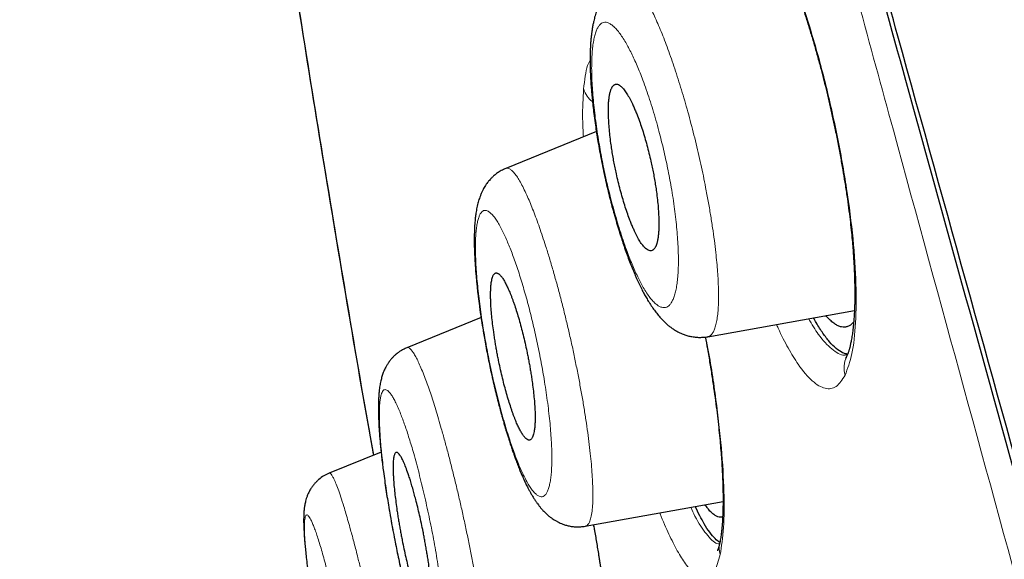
# Model space of a CAD drawing. Header units: millimetres. Extents: x 8 to 473, y 11 to 654.
# Tile 486 of 656: x 28.52 to 38.94, y 610.43 to 616.15. Entities that reach past the tile are written whole.
import ezdxf

# ---------------------------------------------------------------- set-up
doc = ezdxf.new("R2010")
doc.units = ezdxf.units.MM

msp = doc.modelspace()

# ---------------------------------------------------------------- linework, layer by layer
at = {"color": 7, "linetype": 'Continuous', "lineweight": 30}
for p, q in [((34.623, 614.964), (33.664, 614.574)), ((33.402, 612.994), (32.617, 612.674)), ((35.803, 612.791), (37.356, 613.069)), ((32.344, 611.569), (31.795, 611.345)), ((31.795, 611.344), (31.795, 611.344)), ((34.506, 610.783), (35.964, 611.044))]:
    msp.add_line(p, q, dxfattribs=at)
at = {"color": 8, "linetype": 'Continuous', "lineweight": 0}
for centre, radius, start, end in [((34.74, 615.491), 0.263, 197.1139, 233.0098), ((37.518, 612.461), 0.272, 154.3518, 196.6649), ((36.178, 610.554), 0.254, 168.1177, 196.5103)]:
    msp.add_arc(centre, radius, start, end, dxfattribs=at)
at = {"color": 7, "linetype": 'Continuous', "lineweight": 30}
for points, knots in [([(58.202, 549.534), (57.862, 550.765), (57.187, 553.215), (56.139, 556.983), (55.088, 560.759), (54.032, 564.542), (52.868, 568.714), (51.593, 573.274), (50.21, 578.215), (48.669, 583.733), (46.969, 589.828), (45.117, 596.52), (43.263, 603.229), (41.411, 609.963), (39.868, 615.576), (38.639, 620.061), (37.715, 623.426), (36.794, 626.774), (35.881, 630.076), (35.038, 633.107), (34.275, 635.821), (33.602, 638.184), (32.993, 640.272), (32.461, 642.066), (31.999, 643.602), (31.535, 645.132), (31.094, 646.569), (30.691, 647.844), (30.372, 648.832), (30.132, 649.566), (29.971, 650.039), (29.877, 650.276), (29.854, 650.284), (29.843, 650.289)], [0, 0, 0, 0, 0.029391, 0.058493, 0.087392, 0.116132, 0.144774, 0.182186, 0.219469, 0.256616, 0.307044, 0.357403, 0.40799, 0.458823, 0.509908, 0.535608, 0.561495, 0.587604, 0.613988, 0.640698, 0.66321, 0.685981, 0.708765, 0.731267, 0.753498, 0.775519, 0.808251, 0.840746, 0.873094, 0.905384, 0.937655, 0.969811, 1, 1, 1, 1]), ([(56.468, 549.593), (56.192, 550.582), (55.641, 552.56), (54.786, 555.601), (53.922, 558.667), (53.05, 561.756), (52.173, 564.856), (51.127, 568.556), (49.911, 572.857), (48.524, 577.755), (47.079, 582.872), (45.573, 588.207), (44.013, 593.764), (42.455, 599.323), (40.901, 604.885), (39.353, 610.443), (38.069, 615.059), (37.052, 618.733), (36.292, 621.473), (35.541, 624.188), (34.799, 626.865), (34.074, 629.482), (33.431, 631.798), (32.87, 633.805), (32.389, 635.517), (31.939, 637.105), (31.477, 638.708), (31.022, 640.264), (30.588, 641.738), (30.184, 643.096), (29.816, 644.324), (29.486, 645.407), (29.208, 646.299), (28.981, 647.021), (28.788, 647.633), (28.642, 648.078), (28.554, 648.31), (28.52, 648.358), (28.517, 648.333), (28.516, 648.33)], [0, 0, 0, 0, 0.024071, 0.048104, 0.072112, 0.096094, 0.120057, 0.14401, 0.181625, 0.219217, 0.256778, 0.299411, 0.342024, 0.384667, 0.42736, 0.470092, 0.512863, 0.534269, 0.555696, 0.577149, 0.598626, 0.62013, 0.641658, 0.657824, 0.674003, 0.690188, 0.706369, 0.72792, 0.749445, 0.770942, 0.7967, 0.822431, 0.848155, 0.873874, 0.899589, 0.931721, 0.963814, 0.995862, 1, 1, 1, 1]), ([(28.667, 647.534), (28.714, 647.395), (28.804, 647.134), (29.049, 646.364), (29.354, 645.397), (29.743, 644.145), (30.172, 642.733), (30.618, 641.247), (31.057, 639.773), (31.558, 638.072), (32.126, 636.116), (32.751, 633.93), (33.468, 631.397), (34.273, 628.532), (35.156, 625.371), (36.059, 622.129), (36.975, 618.835), (38.039, 614.993), (38.803, 612.236), (39.258, 610.596)], [0, 0, 0, 0, 0.07766, 0.146489, 0.215627, 0.285551, 0.355807, 0.402577, 0.449379, 0.496353, 0.54327, 0.590013, 0.63696, 0.693182, 0.749159, 0.805304, 0.861535, 0.917591, 1, 1, 1, 1]), ([(36.162, 617.599), (36.162, 617.599), (36.162, 617.599), (36.163, 617.599), (36.165, 617.598), (36.167, 617.596), (36.169, 617.595), (36.171, 617.593), (36.174, 617.591), (36.177, 617.588), (36.181, 617.584), (36.187, 617.579), (36.194, 617.572), (36.202, 617.564), (36.21, 617.555), (36.218, 617.546), (36.224, 617.539), (36.231, 617.531), (36.238, 617.522), (36.247, 617.511), (36.257, 617.498), (36.267, 617.484), (36.277, 617.469), (36.287, 617.456), (36.296, 617.442), (36.306, 617.427), (36.317, 617.41), (36.329, 617.39), (36.341, 617.371), (36.351, 617.354), (36.36, 617.338), (36.369, 617.323), (36.38, 617.303), (36.394, 617.278), (36.412, 617.245), (36.429, 617.212), (36.447, 617.177), (36.465, 617.142), (36.483, 617.103), (36.504, 617.06), (36.525, 617.013), (36.545, 616.969), (36.561, 616.931), (36.575, 616.9), (36.586, 616.874), (36.596, 616.851), (36.604, 616.831), (36.616, 616.801), (36.633, 616.759), (36.657, 616.699), (36.682, 616.634), (36.711, 616.557), (36.742, 616.47), (36.777, 616.371), (36.813, 616.264), (36.85, 616.15), (36.888, 616.028), (36.926, 615.9), (36.964, 615.764), (37, 615.632), (37.033, 615.505), (37.063, 615.382), (37.093, 615.257), (37.121, 615.129), (37.151, 614.992), (37.18, 614.849), (37.207, 614.702), (37.232, 614.562), (37.255, 614.424), (37.276, 614.288), (37.294, 614.156), (37.309, 614.034), (37.322, 613.921), (37.332, 613.82), (37.339, 613.73), (37.345, 613.658), (37.348, 613.602), (37.351, 613.559), (37.353, 613.515), (37.355, 613.468), (37.357, 613.415), (37.358, 613.365), (37.359, 613.317), (37.36, 613.273), (37.36, 613.225), (37.359, 613.175), (37.358, 613.122), (37.356, 613.066), (37.353, 613.02), (37.351, 612.984), (37.349, 612.961), (37.347, 612.941), (37.346, 612.923), (37.344, 612.905), (37.342, 612.887), (37.34, 612.869), (37.336, 612.837), (37.33, 612.792), (37.322, 612.748), (37.316, 612.718), (37.312, 612.7), (37.309, 612.686), (37.306, 612.674), (37.302, 612.662), (37.299, 612.65), (37.295, 612.636), (37.29, 612.622), (37.285, 612.607), (37.279, 612.593), (37.275, 612.584), (37.273, 612.58)], [0, 0, 0, 0, 0.002654, 0.007617, 0.012952, 0.017687, 0.022191, 0.025565, 0.028699, 0.03195, 0.036803, 0.042187, 0.048271, 0.05506, 0.061884, 0.067325, 0.072029, 0.07614, 0.080749, 0.086081, 0.092139, 0.098399, 0.104501, 0.109764, 0.114392, 0.119561, 0.12546, 0.132321, 0.138442, 0.143556, 0.147761, 0.152002, 0.15651, 0.164131, 0.172428, 0.181806, 0.189258, 0.19735, 0.206084, 0.21546, 0.225479, 0.235394, 0.242248, 0.248263, 0.253438, 0.257773, 0.261282, 0.264608, 0.274224, 0.284817, 0.296276, 0.308598, 0.323647, 0.339718, 0.356483, 0.373916, 0.392025, 0.410793, 0.430197, 0.450246, 0.466754, 0.483683, 0.501033, 0.518783, 0.53629, 0.557426, 0.577727, 0.597192, 0.615818, 0.636074, 0.655233, 0.673294, 0.690261, 0.705986, 0.720259, 0.733087, 0.740719, 0.747901, 0.754986, 0.763105, 0.772348, 0.782713, 0.790325, 0.798618, 0.807758, 0.817743, 0.828571, 0.840241, 0.852709, 0.859104, 0.864532, 0.86901, 0.873262, 0.877672, 0.882238, 0.886961, 0.891837, 0.907868, 0.924899, 0.931923, 0.938065, 0.943326, 0.947726, 0.952359, 0.957891, 0.963926, 0.971013, 0.979394, 0.989059, 1, 1, 1, 1]), ([(31.28, 617.521), (31.312, 617.306), (31.423, 616.567), (31.624, 615.304), (31.882, 613.733), (32.094, 612.477), (32.225, 611.744), (32.262, 611.535)], [0, 0, 0, 0, 0.107558, 0.369642, 0.632112, 0.894973, 1, 1, 1, 1]), ([(31.281, 617.521), (31.335, 617.167), (31.467, 616.292), (31.691, 614.897), (31.95, 613.336), (32.141, 612.215), (32.248, 611.615), (32.262, 611.536)], [0, 0, 0, 0, 0.17707, 0.437626, 0.698591, 0.959904, 1, 1, 1, 1]), ([(34.923, 616.571), (34.907, 616.564), (34.878, 616.551), (34.839, 616.528), (34.807, 616.504), (34.78, 616.481), (34.756, 616.458), (34.734, 616.433), (34.714, 616.408), (34.697, 616.384), (34.682, 616.361), (34.668, 616.335), (34.654, 616.308), (34.641, 616.279), (34.629, 616.249), (34.618, 616.219), (34.609, 616.191), (34.601, 616.162), (34.594, 616.132), (34.587, 616.097), (34.58, 616.058), (34.574, 616.021), (34.57, 615.985), (34.566, 615.947), (34.562, 615.907), (34.56, 615.862), (34.558, 615.815), (34.557, 615.765), (34.556, 615.722), (34.557, 615.687), (34.557, 615.664), (34.557, 615.646), (34.558, 615.632), (34.558, 615.615), (34.559, 615.591), (34.561, 615.559), (34.562, 615.52), (34.565, 615.475), (34.569, 615.422), (34.574, 615.362), (34.581, 615.293), (34.589, 615.215), (34.6, 615.128), (34.612, 615.038), (34.625, 614.947), (34.64, 614.856), (34.657, 614.76), (34.676, 614.657), (34.697, 614.553), (34.72, 614.45), (34.742, 614.352), (34.765, 614.26), (34.788, 614.173), (34.812, 614.086), (34.837, 613.999), (34.862, 613.914), (34.887, 613.838), (34.911, 613.765), (34.935, 613.694), (34.961, 613.623), (34.988, 613.553), (35.015, 613.487), (35.042, 613.424), (35.069, 613.364), (35.096, 613.309), (35.121, 613.258), (35.147, 613.212), (35.174, 613.165), (35.204, 613.118), (35.236, 613.071), (35.27, 613.028), (35.306, 612.985), (35.337, 612.953), (35.362, 612.93), (35.377, 612.917), (35.391, 612.906), (35.404, 612.895), (35.419, 612.884), (35.44, 612.869), (35.467, 612.853), (35.5, 612.835), (35.533, 612.82), (35.571, 612.806), (35.613, 612.795), (35.657, 612.787), (35.705, 612.783), (35.754, 612.784), (35.787, 612.788), (35.804, 612.791)], [0, 0, 0, 0, 0.011275, 0.021518, 0.030655, 0.038635, 0.045645, 0.054176, 0.062389, 0.069755, 0.076534, 0.084582, 0.093041, 0.102029, 0.111408, 0.120678, 0.129736, 0.137598, 0.146151, 0.157353, 0.169449, 0.179688, 0.189609, 0.200026, 0.210953, 0.222826, 0.234983, 0.247329, 0.259747, 0.266525, 0.27196, 0.276054, 0.278929, 0.281725, 0.287823, 0.294726, 0.303545, 0.313399, 0.324475, 0.337081, 0.351222, 0.366898, 0.384106, 0.402841, 0.418924, 0.435974, 0.453986, 0.472957, 0.492645, 0.511681, 0.529862, 0.547194, 0.56368, 0.579322, 0.597687, 0.614733, 0.630459, 0.644863, 0.660668, 0.676574, 0.692588, 0.708703, 0.72445, 0.739583, 0.755359, 0.769952, 0.782832, 0.796782, 0.813104, 0.829855, 0.845142, 0.860767, 0.87788, 0.883928, 0.889447, 0.89439, 0.898732, 0.903238, 0.909047, 0.919309, 0.928093, 0.936957, 0.946566, 0.956788, 0.967253, 0.977549, 0.988397, 1, 1, 1, 1]), ([(35.213, 613.703), (35.214, 613.704), (35.217, 613.705), (35.222, 613.708), (35.229, 613.713), (35.237, 613.722), (35.244, 613.732), (35.249, 613.742), (35.253, 613.75), (35.257, 613.76), (35.261, 613.77), (35.264, 613.782), (35.269, 613.802), (35.275, 613.831), (35.28, 613.87), (35.283, 613.904), (35.284, 613.928), (35.285, 613.944), (35.285, 613.96), (35.285, 613.976), (35.285, 613.991), (35.285, 614.025), (35.283, 614.08), (35.278, 614.159), (35.27, 614.24), (35.26, 614.318), (35.25, 614.39), (35.239, 614.456), (35.227, 614.522), (35.214, 614.586), (35.199, 614.657), (35.18, 614.735), (35.158, 614.82), (35.135, 614.902), (35.111, 614.982), (35.085, 615.058), (35.062, 615.122), (35.041, 615.175), (35.023, 615.217), (35.006, 615.255), (34.99, 615.287), (34.976, 615.315), (34.961, 615.341), (34.947, 615.365), (34.932, 615.387), (34.918, 615.407), (34.9, 615.428), (34.879, 615.448), (34.856, 615.463), (34.841, 615.466), (34.833, 615.466), (34.83, 615.466), (34.828, 615.465), (34.825, 615.465), (34.822, 615.464), (34.819, 615.463), (34.814, 615.46), (34.807, 615.455), (34.8, 615.448), (34.794, 615.441), (34.789, 615.434), (34.785, 615.425), (34.78, 615.415), (34.775, 615.402), (34.771, 615.388), (34.765, 615.366), (34.76, 615.336), (34.755, 615.296), (34.752, 615.263), (34.751, 615.238), (34.751, 615.223), (34.75, 615.207), (34.75, 615.191), (34.75, 615.176), (34.751, 615.142), (34.753, 615.087), (34.758, 615.007), (34.766, 614.926), (34.776, 614.848), (34.786, 614.776), (34.797, 614.71), (34.809, 614.644), (34.821, 614.581), (34.836, 614.509), (34.854, 614.431), (34.876, 614.346), (34.899, 614.263), (34.923, 614.183), (34.948, 614.107), (34.971, 614.043), (34.992, 613.99), (35.009, 613.948), (35.026, 613.911), (35.041, 613.879), (35.056, 613.851), (35.07, 613.825), (35.085, 613.801), (35.099, 613.778), (35.114, 613.759), (35.131, 613.739), (35.15, 613.72), (35.171, 613.706), (35.193, 613.698), (35.206, 613.701), (35.213, 613.703)], [0, 0, 0, 0, 0.003108, 0.007566, 0.014164, 0.022455, 0.032441, 0.036828, 0.041477, 0.046387, 0.051559, 0.056992, 0.062687, 0.076387, 0.089156, 0.100992, 0.105387, 0.109639, 0.113747, 0.117711, 0.121531, 0.125207, 0.142391, 0.159121, 0.175401, 0.191235, 0.203585, 0.215654, 0.227445, 0.238959, 0.250199, 0.265554, 0.280971, 0.296456, 0.312017, 0.327659, 0.343392, 0.353935, 0.364523, 0.375158, 0.383623, 0.392242, 0.401014, 0.40994, 0.41902, 0.428257, 0.437649, 0.453508, 0.470634, 0.486757, 0.488942, 0.491144, 0.493363, 0.495599, 0.497852, 0.500122, 0.504771, 0.511726, 0.520987, 0.525662, 0.530762, 0.536284, 0.542231, 0.548601, 0.555395, 0.562612, 0.576341, 0.589121, 0.600953, 0.605343, 0.609586, 0.613683, 0.617633, 0.621437, 0.625095, 0.642403, 0.659224, 0.675558, 0.69141, 0.703748, 0.715781, 0.727512, 0.738942, 0.750074, 0.765586, 0.781116, 0.796671, 0.812259, 0.827886, 0.843559, 0.854039, 0.864545, 0.875079, 0.883536, 0.892148, 0.900915, 0.909838, 0.918919, 0.928157, 0.937554, 0.951657, 0.966765, 0.982879, 1, 1, 1, 1]), ([(33.664, 614.574), (33.648, 614.566), (33.617, 614.553), (33.576, 614.527), (33.543, 614.501), (33.518, 614.478), (33.498, 614.457), (33.483, 614.439), (33.469, 614.422), (33.456, 614.404), (33.442, 614.383), (33.427, 614.357), (33.413, 614.329), (33.4, 614.299), (33.389, 614.27), (33.38, 614.243), (33.372, 614.217), (33.365, 614.189), (33.358, 614.16), (33.352, 614.129), (33.348, 614.1), (33.344, 614.074), (33.341, 614.048), (33.338, 614.019), (33.335, 613.987), (33.333, 613.955), (33.332, 613.924), (33.331, 613.895), (33.33, 613.869), (33.33, 613.845), (33.329, 613.821), (33.33, 613.795), (33.33, 613.761), (33.331, 613.719), (33.333, 613.667), (33.336, 613.607), (33.34, 613.538), (33.345, 613.471), (33.351, 613.409), (33.356, 613.355), (33.362, 613.303), (33.367, 613.256), (33.372, 613.214), (33.377, 613.178), (33.38, 613.148), (33.384, 613.123), (33.387, 613.102), (33.389, 613.082), (33.392, 613.06), (33.396, 613.033), (33.401, 612.998), (33.408, 612.957), (33.416, 612.906), (33.426, 612.845), (33.438, 612.771), (33.453, 612.689), (33.469, 612.603), (33.486, 612.518), (33.505, 612.429), (33.525, 612.337), (33.547, 612.245), (33.567, 612.16), (33.586, 612.085), (33.602, 612.024), (33.615, 611.977), (33.625, 611.941), (33.634, 611.911), (33.641, 611.884), (33.648, 611.86), (33.655, 611.835), (33.664, 611.806), (33.675, 611.771), (33.688, 611.728), (33.703, 611.681), (33.719, 611.631), (33.736, 611.582), (33.751, 611.537), (33.769, 611.488), (33.788, 611.437), (33.808, 611.386), (33.826, 611.343), (33.843, 611.305), (33.856, 611.275), (33.867, 611.252), (33.876, 611.232), (33.887, 611.211), (33.899, 611.187), (33.913, 611.16), (33.93, 611.13), (33.948, 611.099), (33.966, 611.07), (33.984, 611.043), (34.001, 611.019), (34.019, 610.996), (34.037, 610.973), (34.056, 610.952), (34.072, 610.935), (34.087, 610.92), (34.104, 610.904), (34.127, 610.885), (34.151, 610.867), (34.176, 610.85), (34.202, 610.835), (34.228, 610.822), (34.255, 610.809), (34.287, 610.798), (34.326, 610.787), (34.367, 610.779), (34.412, 610.776), (34.459, 610.776), (34.49, 610.781), (34.507, 610.783)], [0, 0, 0, 0, 0.011704, 0.02211, 0.031108, 0.038628, 0.044955, 0.050299, 0.054965, 0.060588, 0.067398, 0.074489, 0.084023, 0.093042, 0.101868, 0.110393, 0.118428, 0.12689, 0.13673, 0.146904, 0.155648, 0.163037, 0.170912, 0.179831, 0.189392, 0.198593, 0.207392, 0.215724, 0.222538, 0.228293, 0.234533, 0.241383, 0.248841, 0.260022, 0.272601, 0.286625, 0.302098, 0.319019, 0.33033, 0.341979, 0.352648, 0.362125, 0.370411, 0.377507, 0.383416, 0.388171, 0.392365, 0.395554, 0.399643, 0.404967, 0.411528, 0.419322, 0.428349, 0.440436, 0.454193, 0.469615, 0.486038, 0.501754, 0.516681, 0.535515, 0.552951, 0.56899, 0.583631, 0.596873, 0.604777, 0.611905, 0.618184, 0.623612, 0.628188, 0.633127, 0.639019, 0.646477, 0.655505, 0.666111, 0.677789, 0.688991, 0.699611, 0.709645, 0.724481, 0.73781, 0.749632, 0.760191, 0.76962, 0.775533, 0.781029, 0.787419, 0.795018, 0.803728, 0.813451, 0.824202, 0.835123, 0.845288, 0.85412, 0.862576, 0.872138, 0.880777, 0.887431, 0.892666, 0.898463, 0.907331, 0.916045, 0.922918, 0.930477, 0.937479, 0.943729, 0.951621, 0.960563, 0.970365, 0.979657, 0.989419, 1, 1, 1, 1]), ([(33.922, 611.697), (33.924, 611.699), (33.93, 611.701), (33.937, 611.709), (33.945, 611.72), (33.952, 611.736), (33.959, 611.758), (33.965, 611.788), (33.97, 611.826), (33.973, 611.868), (33.974, 611.902), (33.974, 611.925), (33.974, 611.938), (33.974, 611.951), (33.974, 611.963), (33.974, 611.974), (33.974, 611.985), (33.972, 612.017), (33.97, 612.071), (33.963, 612.151), (33.954, 612.233), (33.944, 612.307), (33.935, 612.372), (33.926, 612.427), (33.917, 612.481), (33.907, 612.534), (33.897, 612.586), (33.884, 612.649), (33.868, 612.724), (33.847, 612.81), (33.826, 612.893), (33.804, 612.974), (33.781, 613.05), (33.762, 613.11), (33.746, 613.156), (33.734, 613.188), (33.723, 613.219), (33.708, 613.257), (33.69, 613.298), (33.669, 613.343), (33.648, 613.382), (33.628, 613.415), (33.607, 613.441), (33.593, 613.454), (33.583, 613.46), (33.578, 613.463), (33.573, 613.465), (33.568, 613.466), (33.563, 613.466), (33.558, 613.466), (33.553, 613.464), (33.547, 613.461), (33.541, 613.455), (33.534, 613.447), (33.528, 613.435), (33.522, 613.42), (33.517, 613.4), (33.511, 613.372), (33.507, 613.336), (33.504, 613.293), (33.503, 613.259), (33.503, 613.235), (33.503, 613.223), (33.503, 613.21), (33.503, 613.198), (33.504, 613.187), (33.504, 613.177), (33.505, 613.145), (33.508, 613.091), (33.515, 613.011), (33.524, 612.928), (33.534, 612.854), (33.543, 612.789), (33.552, 612.734), (33.561, 612.68), (33.57, 612.628), (33.58, 612.576), (33.593, 612.513), (33.609, 612.438), (33.629, 612.351), (33.65, 612.268), (33.672, 612.187), (33.695, 612.11), (33.714, 612.051), (33.729, 612.005), (33.741, 611.973), (33.752, 611.942), (33.767, 611.905), (33.784, 611.863), (33.805, 611.819), (33.826, 611.78), (33.847, 611.747), (33.867, 611.721), (33.887, 611.703), (33.905, 611.694), (33.916, 611.696), (33.922, 611.697)], [0, 0, 0, 0, 0.007902, 0.016822, 0.02676, 0.037716, 0.049689, 0.06268, 0.077966, 0.091592, 0.103557, 0.107213, 0.11068, 0.11396, 0.11705, 0.119952, 0.122666, 0.125192, 0.14277, 0.159786, 0.17624, 0.192135, 0.202424, 0.212466, 0.222262, 0.231812, 0.241117, 0.250179, 0.265817, 0.28144, 0.297053, 0.31266, 0.328267, 0.343878, 0.35169, 0.359504, 0.367323, 0.375145, 0.388977, 0.403314, 0.41816, 0.433517, 0.449388, 0.465776, 0.470555, 0.475376, 0.48024, 0.485147, 0.490096, 0.495087, 0.500121, 0.506927, 0.51444, 0.52266, 0.531586, 0.54122, 0.551561, 0.562609, 0.57821, 0.592004, 0.603989, 0.607618, 0.611042, 0.614261, 0.617275, 0.620083, 0.622687, 0.625085, 0.642813, 0.659935, 0.676453, 0.692368, 0.702647, 0.712659, 0.722405, 0.731886, 0.741102, 0.750056, 0.765825, 0.781543, 0.797216, 0.812848, 0.828443, 0.844008, 0.851784, 0.859553, 0.867317, 0.875077, 0.88892, 0.903263, 0.918111, 0.933465, 0.949328, 0.965704, 0.982594, 1, 1, 1, 1]), ([(37.284, 612.605), (37.266, 612.608), (37.228, 612.617), (37.163, 612.662), (37.093, 612.731), (37.022, 612.825), (36.966, 612.908), (36.933, 612.974), (36.924, 612.992)], [0, 0, 0, 0, 0.170577, 0.370414, 0.564182, 0.751866, 0.93385, 1, 1, 1, 1]), ([(37.284, 612.898), (37.273, 612.895), (37.252, 612.889), (37.219, 612.892), (37.183, 612.904), (37.147, 612.925), (37.108, 612.956), (37.077, 612.986), (37.059, 613.009), (37.054, 613.015)], [0, 0, 0, 0, 0.15764, 0.314955, 0.472012, 0.628851, 0.785499, 0.941972, 1, 1, 1, 1]), ([(37.348, 612.951), (37.346, 612.948), (37.335, 612.932), (37.313, 612.913), (37.294, 612.903), (37.284, 612.898)], [0, 0, 0, 0, 0.135167, 0.566986, 1, 1, 1, 1]), ([(35.776, 612.788), (35.784, 612.745), (35.801, 612.651), (35.826, 612.507), (35.849, 612.359), (35.87, 612.216), (35.889, 612.081), (35.905, 611.953), (35.918, 611.831), (35.93, 611.718), (35.939, 611.612), (35.947, 611.514), (35.953, 611.422), (35.957, 611.346), (35.96, 611.285), (35.961, 611.239), (35.963, 611.196), (35.963, 611.16), (35.964, 611.132), (35.964, 611.112), (35.964, 611.098), (35.964, 611.081), (35.964, 611.061), (35.964, 611.037), (35.964, 610.995), (35.963, 610.941), (35.961, 610.891), (35.959, 610.857), (35.958, 610.838), (35.957, 610.82), (35.956, 610.802), (35.954, 610.787), (35.953, 610.77), (35.951, 610.753), (35.949, 610.734), (35.947, 610.712), (35.944, 610.688), (35.94, 610.661), (35.935, 610.634), (35.932, 610.616), (35.93, 610.607)], [0, 0, 0, 0, 0.044082, 0.098384, 0.151164, 0.202434, 0.252205, 0.30045, 0.347152, 0.392281, 0.434985, 0.476182, 0.51587, 0.554046, 0.577267, 0.599581, 0.619799, 0.637805, 0.653601, 0.661081, 0.66794, 0.675771, 0.686151, 0.699077, 0.714547, 0.753606, 0.790521, 0.803393, 0.815784, 0.82765, 0.838991, 0.84981, 0.860144, 0.87242, 0.88664, 0.90369, 0.923561, 0.946243, 0.971726, 1, 1, 1, 1]), ([(32.617, 612.674), (32.603, 612.668), (32.579, 612.657), (32.547, 612.638), (32.523, 612.622), (32.506, 612.608), (32.493, 612.597), (32.482, 612.587), (32.467, 612.572), (32.448, 612.552), (32.428, 612.525), (32.409, 612.498), (32.394, 612.471), (32.382, 612.447), (32.373, 612.427), (32.366, 612.409), (32.359, 612.39), (32.352, 612.368), (32.346, 612.345), (32.34, 612.321), (32.335, 612.296), (32.33, 612.27), (32.326, 612.243), (32.323, 612.217), (32.321, 612.193), (32.319, 612.171), (32.318, 612.15), (32.317, 612.127), (32.316, 612.103), (32.315, 612.076), (32.315, 612.045), (32.315, 612.008), (32.316, 611.965), (32.317, 611.922), (32.319, 611.883), (32.32, 611.851), (32.322, 611.818), (32.324, 611.789), (32.326, 611.765), (32.327, 611.747), (32.328, 611.73), (32.33, 611.711), (32.332, 611.685), (32.335, 611.651), (32.339, 611.608), (32.345, 611.557), (32.351, 611.497), (32.359, 611.432), (32.369, 611.354), (32.381, 611.267), (32.395, 611.171), (32.409, 611.077), (32.426, 610.976), (32.444, 610.868), (32.466, 610.752), (32.486, 610.645), (32.506, 610.546), (32.525, 610.455), (32.545, 610.361), (32.567, 610.266), (32.589, 610.17), (32.613, 610.074), (32.636, 609.981), (32.66, 609.893), (32.682, 609.81), (32.704, 609.736), (32.723, 609.671), (32.739, 609.621), (32.752, 609.581), (32.762, 609.55), (32.773, 609.519), (32.784, 609.486), (32.798, 609.447), (32.815, 609.401), (32.834, 609.352), (32.854, 609.304), (32.875, 609.259), (32.893, 609.22), (32.91, 609.187), (32.927, 609.158), (32.944, 609.128), (32.965, 609.097), (32.984, 609.07), (33, 609.051), (33.011, 609.037), (33.023, 609.023), (33.038, 609.008), (33.058, 608.989), (33.081, 608.969), (33.106, 608.95), (33.128, 608.936), (33.146, 608.926), (33.165, 608.916), (33.188, 608.905), (33.215, 608.894), (33.242, 608.886), (33.267, 608.88), (33.291, 608.875), (33.32, 608.871), (33.354, 608.869), (33.393, 608.87), (33.42, 608.874), (33.434, 608.877)], [0, 0, 0, 0, 0.00895, 0.016445, 0.022387, 0.026709, 0.029791, 0.033009, 0.036475, 0.04314, 0.050575, 0.058822, 0.066916, 0.0736, 0.078903, 0.084007, 0.0899, 0.09657, 0.103859, 0.111699, 0.120056, 0.128906, 0.138225, 0.147112, 0.154737, 0.161215, 0.168684, 0.175564, 0.182948, 0.191468, 0.200613, 0.211051, 0.223378, 0.237583, 0.245533, 0.253964, 0.26254, 0.269778, 0.275506, 0.279728, 0.28246, 0.287168, 0.293287, 0.300817, 0.310452, 0.321706, 0.334582, 0.348729, 0.362709, 0.382011, 0.400656, 0.418643, 0.435968, 0.458037, 0.479013, 0.500313, 0.516854, 0.533888, 0.55143, 0.569486, 0.588063, 0.607162, 0.626423, 0.644453, 0.663017, 0.679857, 0.694967, 0.708355, 0.716331, 0.724303, 0.732272, 0.740748, 0.750442, 0.764564, 0.779705, 0.795078, 0.810431, 0.825163, 0.835882, 0.846567, 0.857858, 0.870079, 0.882505, 0.88854, 0.893424, 0.898455, 0.904068, 0.910968, 0.920226, 0.927619, 0.933584, 0.938159, 0.942337, 0.947749, 0.954413, 0.96147, 0.965732, 0.970345, 0.976138, 0.983062, 0.991047, 1, 1, 1, 1]), ([(37.273, 612.58), (37.272, 612.578), (37.27, 612.574), (37.268, 612.571), (37.267, 612.568), (37.266, 612.566), (37.265, 612.565), (37.265, 612.565), (37.264, 612.564), (37.264, 612.564), (37.265, 612.565), (37.268, 612.568), (37.27, 612.57), (37.273, 612.573), (37.275, 612.574)], [0, 0, 0, 0, 0.1072213, 0.1942616, 0.2612962, 0.3093906, 0.3581272, 0.4152874, 0.5192028, 0.6180102, 0.7067838, 0.8074914, 0.9179075, 1, 1, 1, 1]), ([(32.851, 609.792), (32.852, 609.792), (32.855, 609.792), (32.86, 609.796), (32.866, 609.803), (32.871, 609.815), (32.876, 609.831), (32.88, 609.852), (32.883, 609.877), (32.884, 609.905), (32.885, 609.935), (32.885, 609.968), (32.884, 610.004), (32.883, 610.043), (32.88, 610.094), (32.875, 610.159), (32.866, 610.238), (32.856, 610.319), (32.846, 610.393), (32.836, 610.458), (32.827, 610.512), (32.818, 610.567), (32.808, 610.62), (32.798, 610.672), (32.786, 610.737), (32.77, 610.813), (32.751, 610.9), (32.731, 610.984), (32.712, 611.06), (32.694, 611.126), (32.678, 611.185), (32.662, 611.24), (32.646, 611.292), (32.627, 611.349), (32.605, 611.408), (32.581, 611.466), (32.56, 611.509), (32.542, 611.538), (32.53, 611.552), (32.521, 611.56), (32.516, 611.563), (32.51, 611.565), (32.505, 611.565), (32.5, 611.564), (32.494, 611.559), (32.489, 611.552), (32.484, 611.54), (32.479, 611.524), (32.475, 611.504), (32.473, 611.479), (32.471, 611.451), (32.47, 611.421), (32.47, 611.388), (32.471, 611.352), (32.473, 611.313), (32.476, 611.262), (32.481, 611.197), (32.49, 611.117), (32.5, 611.035), (32.51, 610.961), (32.52, 610.897), (32.529, 610.842), (32.538, 610.788), (32.548, 610.735), (32.557, 610.683), (32.57, 610.619), (32.585, 610.543), (32.605, 610.455), (32.624, 610.371), (32.644, 610.29), (32.665, 610.213), (32.685, 610.142), (32.705, 610.076), (32.726, 610.01), (32.749, 609.947), (32.773, 609.889), (32.794, 609.847), (32.812, 609.818), (32.827, 609.8), (32.84, 609.791), (32.846, 609.791), (32.848, 609.792)], [0, 0, 0, 0, 0.003141, 0.012203, 0.021837, 0.032041, 0.042816, 0.054163, 0.066081, 0.076539, 0.086998, 0.097459, 0.10792, 0.118382, 0.128845, 0.146322, 0.163285, 0.179734, 0.195671, 0.206015, 0.216131, 0.226021, 0.235684, 0.245122, 0.254334, 0.270373, 0.286305, 0.302131, 0.317856, 0.330367, 0.342816, 0.355206, 0.367537, 0.379813, 0.399131, 0.419077, 0.439659, 0.45552, 0.471744, 0.478338, 0.48499, 0.491701, 0.498471, 0.505299, 0.514393, 0.524032, 0.534216, 0.544946, 0.556222, 0.568043, 0.578495, 0.588948, 0.599402, 0.609857, 0.620314, 0.630771, 0.648426, 0.665515, 0.68204, 0.698002, 0.708333, 0.718414, 0.728245, 0.737827, 0.747161, 0.756246, 0.772399, 0.788414, 0.804294, 0.820041, 0.835659, 0.851152, 0.866522, 0.881774, 0.90109, 0.921033, 0.941608, 0.957463, 0.97368, 0.990261, 1, 1, 1, 1]), ([(31.795, 611.345), (31.776, 611.336), (31.736, 611.318), (31.692, 611.286), (31.66, 611.256), (31.637, 611.231), (31.615, 611.203), (31.594, 611.173), (31.576, 611.14), (31.562, 611.106), (31.551, 611.076), (31.542, 611.042), (31.534, 611.006), (31.529, 610.97), (31.527, 610.941), (31.525, 610.916), (31.524, 610.889), (31.523, 610.858), (31.523, 610.818), (31.525, 610.77), (31.528, 610.714), (31.531, 610.656), (31.537, 610.593), (31.543, 610.525), (31.551, 610.449), (31.561, 610.365), (31.57, 610.29), (31.578, 610.233), (31.583, 610.197), (31.587, 610.167), (31.59, 610.144), (31.593, 610.126), (31.595, 610.11), (31.598, 610.09), (31.602, 610.064), (31.607, 610.029), (31.613, 609.988), (31.621, 609.94), (31.629, 609.886), (31.64, 609.817), (31.654, 609.733), (31.671, 609.634), (31.689, 609.532), (31.709, 609.425), (31.73, 609.315), (31.752, 609.201), (31.775, 609.086), (31.796, 608.982), (31.816, 608.892), (31.831, 608.82), (31.846, 608.754), (31.859, 608.697), (31.871, 608.647), (31.881, 608.602), (31.891, 608.562), (31.898, 608.53), (31.904, 608.508), (31.908, 608.491), (31.912, 608.474), (31.918, 608.451), (31.925, 608.422), (31.934, 608.387), (31.944, 608.349), (31.954, 608.31), (31.964, 608.274), (31.973, 608.239), (31.983, 608.206), (31.995, 608.162), (32.011, 608.11), (32.03, 608.049), (32.049, 607.99), (32.065, 607.946), (32.077, 607.915), (32.084, 607.896), (32.09, 607.881), (32.096, 607.868), (32.103, 607.853), (32.111, 607.834), (32.12, 607.816), (32.128, 607.8), (32.134, 607.788), (32.141, 607.775), (32.148, 607.764), (32.155, 607.752), (32.164, 607.738), (32.178, 607.718), (32.195, 607.697), (32.211, 607.677), (32.231, 607.657), (32.256, 607.634), (32.287, 607.611), (32.316, 607.592), (32.341, 607.58), (32.36, 607.571), (32.384, 607.561), (32.414, 607.551), (32.452, 607.542), (32.496, 607.537), (32.545, 607.536), (32.579, 607.541), (32.596, 607.543)], [0, 0, 0, 0, 0.012272, 0.024939, 0.031382, 0.037872, 0.044668, 0.052371, 0.061021, 0.069622, 0.077637, 0.085545, 0.099221, 0.112183, 0.12136, 0.130216, 0.140054, 0.151426, 0.164647, 0.183659, 0.201387, 0.218858, 0.236483, 0.25468, 0.273798, 0.293983, 0.31525, 0.324354, 0.332058, 0.338361, 0.343263, 0.346765, 0.349594, 0.353105, 0.358858, 0.365865, 0.374127, 0.383643, 0.394415, 0.405963, 0.423798, 0.442242, 0.461288, 0.480933, 0.501172, 0.522009, 0.543459, 0.565541, 0.580604, 0.59492, 0.607883, 0.619489, 0.629735, 0.638619, 0.647837, 0.654907, 0.659829, 0.662191, 0.665869, 0.670998, 0.677579, 0.685795, 0.695207, 0.704528, 0.713627, 0.722503, 0.731159, 0.739595, 0.75762, 0.775722, 0.794606, 0.814302, 0.8227, 0.83001, 0.836227, 0.841348, 0.846455, 0.853855, 0.863374, 0.868872, 0.873086, 0.876307, 0.880496, 0.886103, 0.8921, 0.900292, 0.907693, 0.914325, 0.920221, 0.928134, 0.936731, 0.945949, 0.949544, 0.953377, 0.958327, 0.964506, 0.971864, 0.980319, 0.98975, 1, 1, 1, 1]), ([(35.93, 610.61), (35.914, 610.623), (35.88, 610.647), (35.824, 610.715), (35.755, 610.818), (35.702, 610.926), (35.67, 610.991)], [0, 0, 0, 0, 0.217953, 0.443438, 0.661522, 1, 1, 1, 1]), ([(35.96, 610.884), (35.957, 610.882), (35.946, 610.877), (35.924, 610.878), (35.896, 610.887), (35.866, 610.906), (35.834, 610.934), (35.804, 610.968), (35.783, 610.997), (35.774, 611.01)], [0, 0, 0, 0, 0.061671, 0.223686, 0.385383, 0.546828, 0.708064, 0.869119, 1, 1, 1, 1]), ([(34.592, 610.798), (34.595, 610.783), (34.606, 610.721), (34.625, 610.613), (34.647, 610.476), (34.668, 610.341), (34.686, 610.219), (34.701, 610.111), (34.714, 610.018), (34.725, 609.931), (34.734, 609.852), (34.743, 609.781), (34.75, 609.714), (34.757, 609.652), (34.762, 609.596), (34.767, 609.549), (34.77, 609.513), (34.773, 609.486), (34.774, 609.468), (34.776, 609.452), (34.777, 609.436), (34.778, 609.419), (34.78, 609.401), (34.781, 609.381), (34.783, 609.356), (34.786, 609.324), (34.788, 609.285), (34.791, 609.241), (34.794, 609.191), (34.797, 609.138), (34.799, 609.08), (34.801, 609.019), (34.802, 608.956), (34.802, 608.892), (34.801, 608.851), (34.801, 608.83)], [0, 0, 0, 0, 0.019343, 0.076851, 0.134403, 0.192006, 0.249668, 0.292766, 0.335199, 0.374775, 0.411331, 0.444863, 0.475366, 0.507423, 0.535267, 0.558896, 0.578308, 0.590208, 0.599689, 0.607027, 0.614539, 0.625156, 0.633958, 0.64424, 0.656823, 0.675196, 0.697133, 0.722628, 0.751674, 0.784261, 0.82038, 0.86002, 0.903172, 0.949832, 1, 1, 1, 1]), ([(35.93, 610.607), (35.928, 610.6), (35.926, 610.589), (35.922, 610.575), (35.919, 610.563), (35.916, 610.555), (35.914, 610.548), (35.912, 610.543), (35.911, 610.539), (35.91, 610.536), (35.909, 610.533), (35.907, 610.53), (35.906, 610.528), (35.905, 610.525), (35.904, 610.523), (35.904, 610.523), (35.904, 610.523), (35.904, 610.523)], [0, 0, 0, 0, 0.122086, 0.22854, 0.319458, 0.394923, 0.461738, 0.517994, 0.566431, 0.607079, 0.646481, 0.693577, 0.758986, 0.831352, 0.902297, 0.971518, 1, 1, 1, 1])]:
    msp.add_open_spline(points, degree=3, knots=knots, dxfattribs=at)
at = {"color": 8, "linetype": 'Continuous', "lineweight": 0}
for points, knots in [([(56.088, 549.43), (55.807, 550.466), (55.246, 552.531), (54.358, 555.727), (53.454, 558.95), (52.535, 562.206), (51.4, 566.214), (50.046, 570.976), (48.48, 576.48), (46.919, 581.983), (45.364, 587.484), (43.824, 592.988), (42.296, 598.497), (40.774, 604.006), (39.263, 609.507), (38.015, 614.071), (37.026, 617.697), (36.287, 620.4), (35.554, 623.08), (34.828, 625.725), (34.117, 628.308), (33.484, 630.59), (32.932, 632.567), (32.458, 634.25), (32.013, 635.802), (31.557, 637.365), (31.104, 638.888), (30.667, 640.332), (30.259, 641.662), (29.887, 642.862), (29.554, 643.918), (29.276, 644.787), (29.048, 645.492), (28.854, 646.078), (28.705, 646.502), (28.61, 646.725), (28.567, 646.76), (28.566, 646.713), (28.565, 646.69)], [0, 0, 0, 0, 0.025271, 0.050346, 0.075374, 0.10043, 0.125558, 0.167467, 0.209328, 0.251153, 0.292949, 0.334745, 0.37655, 0.418397, 0.460239, 0.502006, 0.522864, 0.543733, 0.56466, 0.585667, 0.606667, 0.627627, 0.6434, 0.659229, 0.674917, 0.690507, 0.711359, 0.732342, 0.753313, 0.778317, 0.803351, 0.828495, 0.85353, 0.878405, 0.909341, 0.940221, 0.971121, 1, 1, 1, 1]), ([(35.735, 617.594), (35.76, 617.659), (35.809, 617.788), (35.919, 617.844), (36.051, 617.797), (36.205, 617.638), (36.373, 617.369), (36.55, 617.003), (36.726, 616.557), (36.867, 616.132), (36.972, 615.77), (37.07, 615.398), (37.177, 614.921), (37.278, 614.356), (37.347, 613.82), (37.378, 613.337), (37.373, 612.927), (37.336, 612.592), (37.283, 612.453), (37.257, 612.383)], [0, 0, 0, 0, 0.0626171, 0.1250605, 0.1874625, 0.24994, 0.3124931, 0.375069, 0.4376341, 0.5001809, 0.5314854, 0.5627473, 0.6251974, 0.6876586, 0.7500366, 0.8123777, 0.874867, 0.9374579, 1, 1, 1, 1]), ([(34.923, 616.57), (34.927, 616.572), (34.937, 616.576), (34.956, 616.575), (34.98, 616.567), (35.007, 616.549), (35.038, 616.521), (35.072, 616.479), (35.109, 616.428), (35.147, 616.365), (35.185, 616.297), (35.221, 616.224), (35.256, 616.149), (35.291, 616.067), (35.327, 615.979), (35.363, 615.886), (35.399, 615.787), (35.435, 615.684), (35.471, 615.576), (35.506, 615.464), (35.541, 615.349), (35.576, 615.232), (35.609, 615.111), (35.641, 614.989), (35.672, 614.865), (35.702, 614.741), (35.73, 614.617), (35.756, 614.493), (35.782, 614.363), (35.808, 614.225), (35.832, 614.083), (35.854, 613.944), (35.873, 613.81), (35.887, 613.688), (35.899, 613.577), (35.907, 613.479), (35.913, 613.386), (35.916, 613.3), (35.917, 613.219), (35.916, 613.14), (35.912, 613.064), (35.904, 612.993), (35.893, 612.932), (35.879, 612.881), (35.863, 612.843), (35.846, 612.816), (35.827, 612.8), (35.813, 612.792), (35.804, 612.791), (35.804, 612.791)], [0, 0, 0, 0, 0.011512, 0.032091, 0.052617, 0.073105, 0.097659, 0.122196, 0.146737, 0.171301, 0.195907, 0.216466, 0.237049, 0.257604, 0.278146, 0.298686, 0.319228, 0.339779, 0.360338, 0.380908, 0.401488, 0.422083, 0.442697, 0.463338, 0.483971, 0.504533, 0.525049, 0.545539, 0.566019, 0.5906, 0.615205, 0.639849, 0.664545, 0.68931, 0.710015, 0.73072, 0.751319, 0.771839, 0.792303, 0.812732, 0.837223, 0.861718, 0.886243, 0.910822, 0.935481, 0.956113, 0.976785, 0.997422, 1, 1, 1, 1]), ([(34.647, 616.079), (34.641, 616.069), (34.628, 616.048), (34.613, 616.007), (34.6, 615.957), (34.589, 615.899), (34.581, 615.833), (34.576, 615.76), (34.573, 615.68), (34.573, 615.594), (34.576, 615.501), (34.582, 615.402), (34.591, 615.299), (34.602, 615.191), (34.615, 615.079), (34.632, 614.965), (34.649, 614.854), (34.668, 614.748), (34.686, 614.648), (34.707, 614.549), (34.728, 614.45), (34.752, 614.351), (34.778, 614.246), (34.807, 614.137), (34.839, 614.025), (34.872, 613.916), (34.906, 613.812), (34.939, 613.717), (34.971, 613.633), (35.001, 613.558), (35.031, 613.489), (35.061, 613.425), (35.09, 613.366), (35.122, 613.308), (35.155, 613.254), (35.189, 613.205), (35.223, 613.166), (35.255, 613.135), (35.285, 613.113), (35.315, 613.101), (35.342, 613.097), (35.368, 613.103), (35.391, 613.118), (35.412, 613.142), (35.431, 613.175), (35.448, 613.216), (35.462, 613.266), (35.473, 613.324), (35.482, 613.389), (35.488, 613.463), (35.492, 613.543), (35.492, 613.629), (35.49, 613.721), (35.484, 613.82), (35.476, 613.924), (35.465, 614.032), (35.451, 614.143), (35.435, 614.257), (35.417, 614.368), (35.398, 614.474), (35.378, 614.575), (35.357, 614.674), (35.335, 614.773), (35.311, 614.871), (35.284, 614.976), (35.254, 615.084), (35.221, 615.197), (35.187, 615.305), (35.152, 615.409), (35.118, 615.504), (35.085, 615.588), (35.055, 615.662), (35.024, 615.731), (34.994, 615.795), (34.964, 615.854), (34.932, 615.911), (34.899, 615.965), (34.865, 616.013), (34.832, 616.053), (34.8, 616.084), (34.77, 616.106), (34.741, 616.12), (34.714, 616.124), (34.689, 616.119), (34.667, 616.105), (34.653, 616.088), (34.647, 616.079)], [0, 0, 0, 0, 0.012596, 0.025085, 0.037537, 0.050027, 0.062626, 0.075293, 0.087796, 0.10021, 0.112611, 0.125078, 0.137657, 0.150123, 0.162548, 0.175004, 0.187566, 0.198064, 0.208459, 0.218801, 0.229138, 0.239519, 0.249992, 0.262478, 0.27489, 0.287307, 0.29981, 0.312478, 0.322946, 0.333323, 0.343656, 0.353996, 0.364392, 0.374893, 0.387484, 0.399954, 0.412379, 0.424837, 0.437404, 0.450047, 0.462561, 0.475021, 0.4875, 0.50007, 0.512623, 0.525076, 0.537497, 0.549956, 0.562522, 0.575187, 0.587684, 0.600088, 0.61248, 0.624938, 0.637565, 0.650049, 0.662468, 0.674903, 0.68743, 0.698019, 0.708469, 0.718831, 0.729158, 0.739499, 0.749907, 0.762449, 0.774895, 0.787324, 0.799816, 0.812449, 0.822907, 0.833281, 0.843621, 0.853974, 0.864388, 0.874911, 0.887368, 0.899775, 0.912204, 0.924729, 0.937424, 0.950046, 0.962536, 0.974972, 0.987434, 1, 1, 1, 1]), ([(34.488, 615.414), (34.498, 615.509), (34.513, 615.643), (34.547, 615.702), (34.556, 615.719)], [0, 0, 0, 0, 0.7144929, 1, 1, 1, 1]), ([(34.485, 614.908), (34.482, 614.973), (34.472, 615.171), (34.482, 615.316), (34.488, 615.414)], [0, 0, 0, 0, 0.324405, 1, 1, 1, 1]), ([(33.665, 614.574), (33.665, 614.574), (33.671, 614.579), (33.686, 614.577), (33.709, 614.568), (33.735, 614.546), (33.764, 614.513), (33.794, 614.469), (33.826, 614.414), (33.859, 614.349), (33.893, 614.277), (33.925, 614.202), (33.956, 614.124), (33.988, 614.04), (34.02, 613.95), (34.053, 613.854), (34.088, 613.747), (34.125, 613.627), (34.164, 613.495), (34.203, 613.357), (34.241, 613.216), (34.278, 613.071), (34.314, 612.924), (34.348, 612.776), (34.381, 612.627), (34.411, 612.479), (34.44, 612.333), (34.466, 612.188), (34.491, 612.047), (34.512, 611.908), (34.532, 611.775), (34.548, 611.646), (34.562, 611.524), (34.573, 611.41), (34.58, 611.303), (34.585, 611.206), (34.587, 611.11), (34.585, 611.02), (34.578, 610.938), (34.566, 610.873), (34.551, 610.827), (34.534, 610.799), (34.519, 610.785), (34.509, 610.785), (34.506, 610.785)], [0, 0, 0, 0, 0.000988, 0.025783, 0.050501, 0.075169, 0.099809, 0.12444, 0.14908, 0.173744, 0.198455, 0.219102, 0.239758, 0.260405, 0.281052, 0.301703, 0.322358, 0.347143, 0.37192, 0.396681, 0.42142, 0.446135, 0.470833, 0.495478, 0.520083, 0.544674, 0.569273, 0.593895, 0.618552, 0.643258, 0.668025, 0.692873, 0.717814, 0.742666, 0.767396, 0.792044, 0.816644, 0.847369, 0.878121, 0.908948, 0.939903, 0.964794, 0.989673, 1, 1, 1, 1]), ([(33.394, 614.092), (33.389, 614.083), (33.38, 614.063), (33.368, 614.024), (33.358, 613.976), (33.351, 613.92), (33.345, 613.856), (33.343, 613.784), (33.342, 613.705), (33.345, 613.62), (33.349, 613.529), (33.356, 613.431), (33.366, 613.329), (33.377, 613.222), (33.391, 613.111), (33.407, 612.997), (33.424, 612.887), (33.442, 612.781), (33.46, 612.682), (33.479, 612.582), (33.499, 612.483), (33.521, 612.384), (33.544, 612.279), (33.571, 612.17), (33.6, 612.057), (33.63, 611.947), (33.66, 611.841), (33.69, 611.745), (33.718, 611.659), (33.745, 611.583), (33.771, 611.512), (33.797, 611.445), (33.823, 611.384), (33.851, 611.324), (33.88, 611.268), (33.909, 611.216), (33.938, 611.174), (33.965, 611.14), (33.991, 611.115), (34.016, 611.1), (34.039, 611.093), (34.06, 611.097), (34.079, 611.109), (34.096, 611.131), (34.111, 611.162), (34.123, 611.201), (34.134, 611.249), (34.142, 611.305), (34.148, 611.369), (34.151, 611.441), (34.152, 611.519), (34.15, 611.604), (34.146, 611.695), (34.139, 611.793), (34.13, 611.896), (34.118, 612.003), (34.104, 612.113), (34.088, 612.227), (34.071, 612.337), (34.053, 612.443), (34.034, 612.542), (34.015, 612.642), (33.994, 612.741), (33.972, 612.84), (33.949, 612.938), (33.926, 613.035), (33.901, 613.131), (33.876, 613.223), (33.85, 613.313), (33.824, 613.4), (33.797, 613.484), (33.77, 613.565), (33.743, 613.64), (33.717, 613.711), (33.69, 613.777), (33.664, 613.838), (33.636, 613.898), (33.607, 613.954), (33.578, 614.005), (33.55, 614.048), (33.522, 614.082), (33.496, 614.107), (33.472, 614.124), (33.449, 614.131), (33.429, 614.128), (33.41, 614.116), (33.4, 614.1), (33.394, 614.092)], [0, 0, 0, 0, 0.012573, 0.025047, 0.037494, 0.049988, 0.062602, 0.075264, 0.087763, 0.100177, 0.112583, 0.125058, 0.137625, 0.150084, 0.162508, 0.174972, 0.187547, 0.198058, 0.208463, 0.21881, 0.229145, 0.239518, 0.249976, 0.262455, 0.274864, 0.287282, 0.299788, 0.312458, 0.322936, 0.333318, 0.343651, 0.353985, 0.364369, 0.374851, 0.387452, 0.399924, 0.412345, 0.424793, 0.437347, 0.449994, 0.462506, 0.47496, 0.487432, 0.499999, 0.51253, 0.524972, 0.537395, 0.549871, 0.562472, 0.575118, 0.587605, 0.600008, 0.612407, 0.624879, 0.637483, 0.649957, 0.662377, 0.67482, 0.687361, 0.697897, 0.708321, 0.718679, 0.72902, 0.739392, 0.749843, 0.760337, 0.770739, 0.781097, 0.791457, 0.801868, 0.812376, 0.822873, 0.833275, 0.84363, 0.853984, 0.864385, 0.87488, 0.887329, 0.899733, 0.912167, 0.924708, 0.937428, 0.950051, 0.96254, 0.974974, 0.987434, 1, 1, 1, 1]), ([(36.871, 612.982), (36.905, 612.923), (36.99, 612.779), (37.117, 612.654), (37.222, 612.585), (37.271, 612.598), (37.282, 612.601)], [0, 0, 0, 0, 0.230135, 0.566363, 0.901092, 1, 1, 1, 1]), ([(37.257, 612.383), (37.227, 612.336), (37.167, 612.244), (37.048, 612.229), (36.912, 612.307), (36.778, 612.463), (36.655, 612.666), (36.577, 612.812), (36.536, 612.908), (36.53, 612.921)], [0, 0, 0, 0, 0.1840944, 0.36731, 0.5505265, 0.7346977, 0.8578431, 0.9805475, 1, 1, 1, 1]), ([(35.78, 612.788), (35.787, 612.753), (35.832, 612.527), (35.893, 612.12), (35.952, 611.598), (35.979, 611.14), (35.976, 610.75), (35.948, 610.571), (35.935, 610.482)], [0, 0, 0, 0, 0.035225, 0.227792, 0.420396, 0.613407, 0.806692, 1, 1, 1, 1]), ([(32.617, 612.673), (32.618, 612.674), (32.623, 612.678), (32.635, 612.674), (32.654, 612.662), (32.675, 612.637), (32.698, 612.601), (32.724, 612.553), (32.751, 612.496), (32.78, 612.427), (32.809, 612.353), (32.837, 612.275), (32.865, 612.196), (32.893, 612.109), (32.922, 612.017), (32.951, 611.92), (32.983, 611.811), (33.017, 611.69), (33.053, 611.556), (33.089, 611.418), (33.124, 611.275), (33.159, 611.13), (33.193, 610.983), (33.225, 610.835), (33.257, 610.686), (33.287, 610.538), (33.315, 610.392), (33.342, 610.248), (33.367, 610.107), (33.389, 609.969), (33.41, 609.837), (33.428, 609.71), (33.444, 609.59), (33.457, 609.477), (33.467, 609.373), (33.475, 609.278), (33.48, 609.191), (33.482, 609.115), (33.481, 609.048), (33.478, 608.991), (33.472, 608.945), (33.464, 608.91), (33.452, 608.887), (33.442, 608.877), (33.435, 608.877), (33.434, 608.878)], [0, 0, 0, 0, 0.003323, 0.028168, 0.052943, 0.077672, 0.102379, 0.127078, 0.151787, 0.17652, 0.201298, 0.221992, 0.242681, 0.263366, 0.284054, 0.304748, 0.325446, 0.350281, 0.375105, 0.399908, 0.424683, 0.449427, 0.474146, 0.498838, 0.523521, 0.548211, 0.572918, 0.597648, 0.622405, 0.647196, 0.672028, 0.696918, 0.72186, 0.74671, 0.771476, 0.79619, 0.820878, 0.845564, 0.870271, 0.895019, 0.919835, 0.944744, 0.969751, 0.994716, 1, 1, 1, 1]), ([(32.354, 612.201), (32.35, 612.193), (32.343, 612.175), (32.336, 612.138), (32.33, 612.092), (32.326, 612.038), (32.325, 611.976), (32.325, 611.906), (32.328, 611.829), (32.333, 611.746), (32.34, 611.656), (32.349, 611.56), (32.36, 611.458), (32.373, 611.352), (32.388, 611.243), (32.404, 611.129), (32.422, 611.019), (32.439, 610.914), (32.457, 610.815), (32.475, 610.716), (32.495, 610.617), (32.515, 610.518), (32.537, 610.413), (32.561, 610.303), (32.588, 610.189), (32.615, 610.078), (32.643, 609.97), (32.669, 609.873), (32.694, 609.786), (32.717, 609.708), (32.74, 609.635), (32.763, 609.567), (32.785, 609.504), (32.809, 609.442), (32.833, 609.382), (32.858, 609.328), (32.882, 609.282), (32.904, 609.246), (32.925, 609.218), (32.945, 609.2), (32.963, 609.19), (32.979, 609.191), (32.993, 609.201), (33.006, 609.22), (33.016, 609.248), (33.024, 609.286), (33.031, 609.332), (33.035, 609.385), (33.037, 609.447), (33.037, 609.517), (33.035, 609.594), (33.03, 609.677), (33.023, 609.767), (33.014, 609.863), (33.003, 609.965), (32.991, 610.071), (32.976, 610.18), (32.959, 610.293), (32.94, 610.409), (32.92, 610.527), (32.899, 610.647), (32.876, 610.766), (32.851, 610.885), (32.826, 611.003), (32.8, 611.12), (32.772, 611.234), (32.745, 611.345), (32.717, 611.451), (32.69, 611.548), (32.665, 611.636), (32.641, 611.713), (32.618, 611.786), (32.595, 611.854), (32.572, 611.917), (32.549, 611.978), (32.524, 612.037), (32.5, 612.091), (32.476, 612.137), (32.453, 612.174), (32.432, 612.202), (32.413, 612.221), (32.395, 612.231), (32.379, 612.231), (32.365, 612.222), (32.358, 612.208), (32.354, 612.201)], [0, 0, 0, 0, 0.01256, 0.025024, 0.037468, 0.049966, 0.062591, 0.075257, 0.08776, 0.100178, 0.112588, 0.125068, 0.137625, 0.150081, 0.162509, 0.174984, 0.187579, 0.198101, 0.208515, 0.218869, 0.229207, 0.239579, 0.25003, 0.262424, 0.274916, 0.287511, 0.300024, 0.312516, 0.323016, 0.333412, 0.343752, 0.354084, 0.364456, 0.374918, 0.387533, 0.400012, 0.412432, 0.424874, 0.437417, 0.450076, 0.462593, 0.475046, 0.487513, 0.500072, 0.512516, 0.52503, 0.537617, 0.550112, 0.56258, 0.575171, 0.587631, 0.600037, 0.612467, 0.624998, 0.637643, 0.650136, 0.662554, 0.674975, 0.687478, 0.700101, 0.712582, 0.725, 0.737434, 0.749965, 0.762549, 0.775012, 0.787432, 0.79989, 0.812466, 0.822972, 0.83338, 0.843734, 0.854083, 0.864473, 0.87495, 0.887317, 0.899831, 0.912447, 0.924956, 0.937454, 0.950093, 0.962585, 0.975013, 0.987457, 1, 1, 1, 1]), ([(31.795, 611.344), (31.796, 611.344), (31.8, 611.348), (31.809, 611.342), (31.822, 611.325), (31.839, 611.294), (31.861, 611.247), (31.887, 611.179), (31.916, 611.094), (31.945, 611.005), (31.971, 610.917), (31.995, 610.835), (32.024, 610.732), (32.058, 610.605), (32.095, 610.461), (32.13, 610.32), (32.163, 610.185), (32.196, 610.046), (32.229, 609.902), (32.262, 609.757), (32.294, 609.609), (32.326, 609.461), (32.357, 609.312), (32.387, 609.165), (32.415, 609.019), (32.443, 608.875), (32.469, 608.735), (32.493, 608.599), (32.516, 608.468), (32.536, 608.342), (32.555, 608.224), (32.571, 608.113), (32.584, 608.011), (32.596, 607.918), (32.605, 607.827), (32.613, 607.742), (32.616, 607.667), (32.616, 607.608), (32.612, 607.57), (32.606, 607.548), (32.599, 607.545), (32.596, 607.543)], [0, 0, 0, 0, 0.005963, 0.030822, 0.055635, 0.080421, 0.111384, 0.142351, 0.173346, 0.204399, 0.225143, 0.245878, 0.266609, 0.297708, 0.328818, 0.353707, 0.378583, 0.403435, 0.428256, 0.453045, 0.477808, 0.502556, 0.527309, 0.552076, 0.576865, 0.601679, 0.62652, 0.651394, 0.67631, 0.701284, 0.726291, 0.751206, 0.776054, 0.800861, 0.825653, 0.856649, 0.88769, 0.91882, 0.950088, 0.975191, 1, 1, 1, 1]), ([(31.54, 610.881), (31.539, 610.873), (31.535, 610.858), (31.532, 610.824), (31.531, 610.781), (31.531, 610.73), (31.534, 610.67), (31.539, 610.602), (31.545, 610.527), (31.554, 610.445), (31.564, 610.357), (31.575, 610.262), (31.589, 610.162), (31.604, 610.058), (31.62, 609.949), (31.638, 609.837), (31.657, 609.721), (31.678, 609.604), (31.699, 609.485), (31.721, 609.366), (31.744, 609.247), (31.767, 609.129), (31.791, 609.012), (31.816, 608.897), (31.84, 608.785), (31.865, 608.676), (31.888, 608.578), (31.91, 608.489), (31.93, 608.409), (31.95, 608.335), (31.969, 608.265), (31.987, 608.199), (32.007, 608.135), (32.026, 608.073), (32.046, 608.015), (32.064, 607.966), (32.082, 607.927), (32.097, 607.896), (32.112, 607.874), (32.124, 607.861), (32.135, 607.858), (32.144, 607.865), (32.151, 607.881), (32.156, 607.906), (32.16, 607.94), (32.161, 607.983), (32.161, 608.035), (32.158, 608.095), (32.154, 608.162), (32.148, 608.237), (32.14, 608.318), (32.13, 608.406), (32.119, 608.501), (32.105, 608.602), (32.09, 608.706), (32.074, 608.815), (32.056, 608.927), (32.037, 609.042), (32.017, 609.16), (31.995, 609.278), (31.973, 609.397), (31.95, 609.516), (31.926, 609.635), (31.901, 609.753), (31.877, 609.867), (31.852, 609.979), (31.827, 610.087), (31.802, 610.191), (31.777, 610.29), (31.753, 610.384), (31.73, 610.471), (31.707, 610.55), (31.685, 610.623), (31.664, 610.688), (31.644, 610.745), (31.626, 610.793), (31.609, 610.834), (31.593, 610.865), (31.579, 610.888), (31.566, 610.901), (31.556, 610.904), (31.547, 610.899), (31.543, 610.887), (31.54, 610.881)], [0, 0, 0, 0, 0.012616, 0.025101, 0.037531, 0.049984, 0.06254, 0.075135, 0.087606, 0.100027, 0.112475, 0.125026, 0.137601, 0.150062, 0.162483, 0.174942, 0.187515, 0.200118, 0.212588, 0.225002, 0.237439, 0.249977, 0.262373, 0.274865, 0.287455, 0.299967, 0.312467, 0.322987, 0.333397, 0.343742, 0.354071, 0.364432, 0.374871, 0.387496, 0.399978, 0.412397, 0.424833, 0.437365, 0.450037, 0.462558, 0.475007, 0.487465, 0.500013, 0.512521, 0.524955, 0.53739, 0.549902, 0.562564, 0.575157, 0.587619, 0.600026, 0.612457, 0.624991, 0.637623, 0.650111, 0.662531, 0.674963, 0.687482, 0.700096, 0.712575, 0.724996, 0.737438, 0.749977, 0.762566, 0.775032, 0.787455, 0.799912, 0.812482, 0.825089, 0.837561, 0.849978, 0.86242, 0.874967, 0.887349, 0.899854, 0.912459, 0.924972, 0.93748, 0.95009, 0.962567, 0.97499, 0.987441, 1, 1, 1, 1]), ([(35.935, 610.482), (35.916, 610.418), (35.88, 610.291), (35.797, 610.22), (35.696, 610.238), (35.591, 610.343), (35.492, 610.496), (35.402, 610.672), (35.336, 610.817), (35.3, 610.911), (35.295, 610.924)], [0, 0, 0, 0, 0.164005, 0.327989, 0.491812, 0.655409, 0.764546, 0.873724, 0.982989, 1, 1, 1, 1]), ([(35.622, 610.983), (35.637, 610.951), (35.694, 610.827), (35.789, 610.694), (35.877, 610.599), (35.918, 610.596), (35.927, 610.595)], [0, 0, 0, 0, 0.131969, 0.513594, 0.89573, 1, 1, 1, 1]), ([(34.595, 610.799), (34.605, 610.743), (34.632, 610.592), (34.671, 610.35), (34.71, 610.076), (34.744, 609.814), (34.771, 609.565), (34.791, 609.332), (34.805, 609.118), (34.812, 608.924), (34.811, 608.816), (34.81, 608.761)], [0, 0, 0, 0, 0.067067, 0.183338, 0.299755, 0.416344, 0.533059, 0.649824, 0.76657, 0.883274, 1, 1, 1, 1])]:
    msp.add_open_spline(points, degree=3, knots=knots, dxfattribs=at)

doc.saveas('drawing.dxf')
